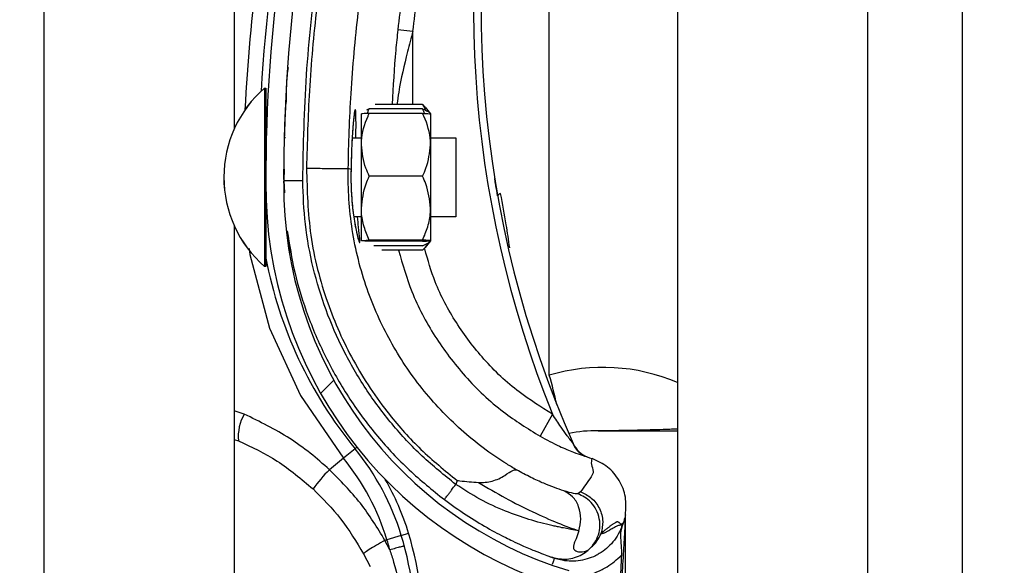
# Model space of a CAD drawing. Header units: inches. Extents: x 170 to 284, y 215 to 248.
# Tile 436 of 656: x 210.7657 to 210.8988, y 223.1995 to 223.2732. Entities that reach past the tile are written whole.
import ezdxf

# ---------------------------------------------------------------- set-up
doc = ezdxf.new("R2010")
doc.units = ezdxf.units.IN
doc.header["$LTSCALE"] = 0.25
doc.header["$MEASUREMENT"] = 0
doc.layers.add('ANNOTATIONS', color=1, linetype='Continuous')
doc.layers.add('RH FRONT OF HOOD', color=7, linetype='Continuous')
doc.styles.add('ARIAL', font='arial.ttf', dxfattribs={"height": 0.09375})
doc.dimstyles.new('STANDARD$0', dxfattribs={"dimtxt": 0.09375, "dimasz": 0.09375, "dimexe": 0.03125, "dimexo": 0.046875, "dimgap": 0.09, "dimtad": 0, "dimtih": 1, "dimtoh": 1, "dimdec": 4, "dimzin": 0, "dimdsep": 46, "dimtxsty": 'ARIAL', "dimcen": 0.09, "dimadec": 0, "dimazin": 0, "dimtfac": 1, "dimtdec": 4, "dimtofl": 0, "dimtmove": 0, "dimatfit": 1, "dimfxl": 1, "dimtolj": 1, "dimtzin": 0, "dimarcsym": 0})

# ---------------------------------------------------------------- blocks, each defined once
blk = doc.blocks.new('*D132')
at = {"layer": 'ANNOTATIONS', "color": 0, "lineweight": -2, "transparency": 16777216}
for p, q in [((210.8125819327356, 224.1544254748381), (212.2530253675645, 224.1544254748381)), ((212.2217753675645, 224.0606754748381), (212.2217753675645, 222.3404997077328)), ((212.2217753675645, 220.1854637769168), (212.2217753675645, 221.9056395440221)), ((211.491250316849, 220.0917137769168), (212.2530253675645, 220.0917137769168))]:
    blk.add_line(p, q, dxfattribs=at)
at = {"layer": 'ANNOTATIONS', "color": 0, "transparency": 16777216}
for points in [[(212.2061503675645, 224.0606754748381), (212.2374003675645, 224.0606754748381), (212.2217753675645, 224.1544254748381)], [(212.2061503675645, 220.1854637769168), (212.2374003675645, 220.1854637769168), (212.2217753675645, 220.0917137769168)]]:
    blk.add_solid(points, dxfattribs=at)
at = {"layer": 'defpoints', "color": 0, "transparency": 16777216}
for p in [(210.7657069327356, 224.1544254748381), (211.444375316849, 220.0917137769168), (212.2217753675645, 220.0917137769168)]:
    blk.add_point(p, dxfattribs=at)
at = {"layer": 'ANNOTATIONS', "color": 0, "transparency": 16777216, "insert": (212.2217753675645, 222.1230696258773), "char_height": 0.09375, "attachment_point": 5, "style": 'ARIAL'}
blk.add_mtext('\\A1;OPENING\\PHEIGHT', dxfattribs=at)

msp = doc.modelspace()

# ---------------------------------------------------------------- hatches: boundary and pattern name
at = {"layer": 'RH FRONT OF HOOD'}
h = msp.add_hatch(dxfattribs=at)
h.set_pattern_fill('ANSI31', color=256, scale=0.34241245, angle=2.8e-322, style=0)
h.set_pattern_definition([(45, (200.7563139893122, 218.4993357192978), (-0.03026527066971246, 0.03026527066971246), [])])
edge = h.paths.add_edge_path(flags=0)
edge.add_arc((210.829581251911, 223.1606916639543), 0.001712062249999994, 450.0000000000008, 472.2104203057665)
edge.add_line((210.8289340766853, 223.1622766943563), (210.8280215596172, 223.164511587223))
edge.add_arc((210.829581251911, 223.1606916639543), 0.004126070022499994, 450, 472.2104203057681, ccw=False)
edge.add_arc((210.829581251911, 223.1517889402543), 0.01302879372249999, 401.47616737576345, 450, ccw=False)
edge.add_arc((210.825335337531, 223.1486387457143), 0.01830194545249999, 359.9999999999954, 400.0613730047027, ccw=False)
edge.add_arc((210.831875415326, 223.1486387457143), 0.01176186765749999, 292.14085769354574, 360, ccw=False)
edge.add_arc((210.829581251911, 223.1518916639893), 0.01566536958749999, 235.2570680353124, 295.4307998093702, ccw=False)
edge.add_arc((210.834820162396, 223.1600068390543), 0.02532140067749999, 212.8542481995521, 235.980933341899, ccw=False)
edge.add_arc((210.826670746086, 223.1536379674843), 0.01504902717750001, 172.1557183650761, 209.3146496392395, ccw=False)
edge.add_arc((210.839100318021, 223.1523025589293), 0.02754708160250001, 453.3085031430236, 532.9325737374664, ccw=False)
edge.add_arc((210.835847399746, 223.1883928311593), 0.008748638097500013, 280.9586189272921, 427.9414322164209)
edge.add_arc((210.8557071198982, 223.2507461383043), 0.05672062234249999, 179.5706357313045, 253.0098997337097, ccw=False)
edge.add_arc((211.014038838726, 223.2519445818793), 0.2150521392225, 163.4260275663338, 180.2060536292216, ccw=False)
edge.add_arc((210.835265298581, 223.3040939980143), 0.02884824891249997, 465.1588434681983, 521.4137567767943, ccw=False)
edge.add_arc((210.817939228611, 223.3586403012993), 0.0284373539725, 290.1205938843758, 343.7190675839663)
edge.add_arc((210.830779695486, 223.3544628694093), 0.01494630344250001, 345.2914408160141, 400.547192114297)
edge.add_arc((210.827355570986, 223.3526480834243), 0.0187470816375, 397.9578745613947, 431.4396159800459)
edge.add_arc((210.829581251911, 223.3574760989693), 0.0134739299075, 433.8775574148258, 472.2736457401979)
edge.add_arc((210.827013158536, 223.3644955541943), 0.006011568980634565, 474.9825325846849, 495.7175736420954)
edge.add_arc((210.836806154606, 223.3572364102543), 0.01816498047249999, 500.8992600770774, 539.9999999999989)
edge.add_arc((210.829581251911, 223.3572364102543), 0.01094007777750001, 539.9999999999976, 629.9999999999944)
edge.add_arc((210.829581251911, 223.3481624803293), 0.001866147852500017, 269.9999999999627, 285.6422464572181)
edge.add_line((210.8300844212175, 223.3463654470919), (210.8307353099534, 223.3440408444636))
edge.add_arc((210.829581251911, 223.3481624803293), 0.004280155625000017, 269.9999999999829, 285.64224645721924, ccw=False)
edge.add_arc((210.829581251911, 223.3572364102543), 0.01335408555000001, 179.9999999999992, 269.999999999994, ccw=False)
edge.add_arc((210.836806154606, 223.3572364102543), 0.020578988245, 500.6113583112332, 540, ccw=False)
edge.add_arc((210.827013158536, 223.3644955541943), 0.008425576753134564, 474.5776671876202, 496.4997109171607, ccw=False)
edge.add_arc((210.829581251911, 223.3574760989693), 0.01588793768, 433.6903022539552, 472.4705806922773, ccw=False)
edge.add_arc((210.827355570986, 223.3526480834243), 0.02116108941, 398.1045307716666, 431.57717173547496, ccw=False)
edge.add_arc((210.830779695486, 223.3544628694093), 0.01736031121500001, 345.1802481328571, 400.36585332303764, ccw=False)
edge.add_arc((210.817939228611, 223.3586403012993), 0.030851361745, 289.91815728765, 343.77953759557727, ccw=False)
edge.add_arc((210.835265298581, 223.3040939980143), 0.02643424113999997, 464.9417095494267, 521.3236131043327)
edge.add_arc((211.014038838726, 223.2519445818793), 0.21263813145, 523.4376684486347, 540.2096895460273)
edge.add_arc((210.8557071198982, 223.2507461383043), 0.05430661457, 539.5566266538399, 613.1145348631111)
edge.add_arc((210.835847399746, 223.1883928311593), 0.01116264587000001, 280.0610388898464, 428.5290871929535, ccw=False)
edge.add_arc((210.839100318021, 223.1523025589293), 0.02513307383, 452.9714001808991, 532.9706577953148)
edge.add_arc((210.826670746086, 223.1536379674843), 0.01263501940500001, 532.0830472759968, 568.9826967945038)
edge.add_arc((210.834820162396, 223.1600068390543), 0.022907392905, 213.0443063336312, 236.0197152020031)
edge.add_arc((210.829581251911, 223.1518916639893), 0.01325136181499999, 235.1922404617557, 295.7352497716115)
edge.add_arc((210.831875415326, 223.1486387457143), 0.009347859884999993, 291.7225241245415, 360)
edge.add_arc((210.825335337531, 223.1486387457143), 0.01588793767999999, 359.9999999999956, 399.9521788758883)
edge.add_arc((210.829581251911, 223.1517889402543), 0.01061478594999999, 401.6345013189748, 450.0000000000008)

# ---------------------------------------------------------------- linework, layer by layer
for p, q in [((210.8931489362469, 220.1392235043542), (210.8931489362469, 224.3919861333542)), ((210.8546275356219, 224.3444764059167), (210.8546275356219, 220.1798849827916)), ((210.8803084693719, 224.3444764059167), (210.8803084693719, 220.1392235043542)), ((210.8931489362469, 220.1392235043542), (210.8931489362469, 224.3444764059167)), ((210.7690244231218, 220.1392235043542), (210.7690244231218, 224.2497177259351)), ((210.7947053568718, 223.4508225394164), (210.7947053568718, 223.258448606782)), ((210.8373029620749, 223.2251743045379), (210.8373029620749, 223.2905949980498)), ((210.8188647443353, 223.2716113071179), (210.8168232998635, 223.2718315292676)), ((210.8188619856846, 223.2617595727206), (210.8188647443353, 223.2716113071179)), ((210.7988198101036, 223.2639671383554), (210.7988146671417, 223.2414771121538)), ((210.7988182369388, 223.2639671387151), (210.7988198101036, 223.2639671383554)), ((210.7988198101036, 223.2639671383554), (210.7989910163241, 223.2639670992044)), ((210.7989910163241, 223.2639670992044), (210.7989884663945, 223.2528163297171)), ((210.8016761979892, 223.2620304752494), (210.8016763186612, 223.2620327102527)), ((210.8129693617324, 223.2611542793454), (210.8125824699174, 223.2609680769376)), ((210.8201771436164, 223.2611526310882), (210.8129693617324, 223.2611542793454)), ((210.8201772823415, 223.2617592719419), (210.813742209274, 223.261760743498)), ((210.8201772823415, 223.2617592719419), (210.8204821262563, 223.2613701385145)), ((210.8205047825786, 223.2613884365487), (210.8212470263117, 223.2604694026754)), ((210.8118982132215, 223.2563021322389), (210.8118991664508, 223.2604705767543)), ((210.8201770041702, 223.2605428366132), (210.8129692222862, 223.2605444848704)), ((210.8212470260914, 223.2604684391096), (210.8212460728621, 223.2562999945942)), ((210.8014672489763, 223.2572638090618), (210.8016383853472, 223.2572637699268)), ((210.8106557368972, 223.2572617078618), (210.8118984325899, 223.2572614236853)), ((210.8212462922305, 223.2572592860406), (210.8246704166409, 223.2572585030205)), ((210.8246704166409, 223.2572585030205), (210.824668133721, 223.2472753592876)), ((210.8118962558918, 223.2477427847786), (210.8118982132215, 223.2563021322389)), ((210.8212460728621, 223.2562999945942), (210.8212441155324, 223.2477406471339)), ((210.810497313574, 223.2529763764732), (210.81012714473, 223.2530808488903)), ((210.8014633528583, 223.2529854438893), (210.8014012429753, 223.2514672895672)), ((210.8014079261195, 223.2516306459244), (210.8014119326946, 223.2529878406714)), ((210.810497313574, 223.2529763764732), (210.81049738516, 223.2529762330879)), ((210.8201750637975, 223.2520576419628), (210.8129672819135, 223.2520592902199)), ((210.7989879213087, 223.2504326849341), (210.7989858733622, 223.2414770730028)), ((210.8014012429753, 223.2514672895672), (210.8015026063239, 223.2498239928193)), ((210.801406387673, 223.251109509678), (210.8014071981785, 223.2513840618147)), ((210.8118959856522, 223.2465610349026), (210.8108750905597, 223.2465612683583)), ((210.8118952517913, 223.2433518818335), (210.8118962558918, 223.2477427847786)), ((210.8212441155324, 223.2477406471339), (210.8212431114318, 223.2433497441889)), ((210.8246679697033, 223.2465581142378), (210.8212438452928, 223.2465588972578)), ((210.824668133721, 223.2472753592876), (210.8246679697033, 223.2465581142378)), ((210.7947053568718, 223.2453750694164), (210.7947053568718, 223.053001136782)), ((210.8201730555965, 223.2432758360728), (210.8129652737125, 223.2432774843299)), ((210.8201730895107, 223.2434241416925), (210.8129653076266, 223.2434257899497)), ((210.8201729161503, 223.2426660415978), (210.8135648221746, 223.2426675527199)), ((210.8212431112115, 223.2433487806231), (210.8205004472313, 223.2424300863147)), ((210.7988146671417, 223.2414771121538), (210.7988142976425, 223.2398613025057)), ((210.7989858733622, 223.2414770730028), (210.798985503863, 223.2398612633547)), ((210.8201727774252, 223.2420594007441), (210.8146552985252, 223.2420606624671)), ((210.7988142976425, 223.2398613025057), (210.7988127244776, 223.2398613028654)), ((210.798985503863, 223.2398612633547), (210.7988142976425, 223.2398613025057)), ((210.7960692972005, 223.2199321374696), (210.7947053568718, 223.2203671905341)), ((210.8377356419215, 223.2199116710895), (210.8360525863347, 223.2169320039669)), ((210.7947053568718, 223.2165033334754), (210.7952739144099, 223.2163295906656)), ((210.8110359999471, 223.2152524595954), (210.8094626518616, 223.2139641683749)), ((210.8110359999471, 223.2152524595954), (210.8112949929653, 223.2154645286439)), ((210.8094626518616, 223.2139641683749), (210.8075664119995, 223.2124114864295)), ((210.8423267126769, 223.2141881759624), (210.8427453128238, 223.21404118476)), ((210.8427453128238, 223.21404118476), (210.8430773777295, 223.2139174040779)), ((210.8248431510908, 223.2109581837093), (210.8246607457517, 223.2104293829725)), ((210.8415319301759, 223.2094209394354), (210.8411463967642, 223.2091588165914)), ((210.8472616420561, 223.2051881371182), (210.8471653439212, 223.2049089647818)), ((210.8475911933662, 223.2062998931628), (210.8475911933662, 223.2063218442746)), ((210.8475911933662, 223.1533459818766), (210.8475911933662, 223.2057681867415)), ((210.8172971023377, 223.2035411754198), (210.8182797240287, 223.2038406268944)), ((210.8153519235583, 223.2029483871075), (210.8150862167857, 223.2028674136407)), ((210.8157402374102, 223.2015917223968), (210.8150862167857, 223.2028674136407)), ((210.8172971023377, 223.2035411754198), (210.8153519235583, 223.2029483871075)), ((210.8121959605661, 223.2010424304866), (210.8130672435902, 223.1993375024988)), ((210.8375218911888, 223.2006332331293), (210.8376887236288, 223.2005739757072)), ((210.8377671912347, 223.200546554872), (210.8380179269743, 223.2004590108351))]:
    msp.add_line(p, q, dxfattribs=at)
at = {"layer": 'RH FRONT OF HOOD', "flags": 128}
msp.add_lwpolyline([(210.7967477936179, 223.2422901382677), (210.7968207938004, 223.2414951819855), (210.799479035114, 223.2315402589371), (210.8036516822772, 223.2224560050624), (210.8094626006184, 223.2139642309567), (210.8094626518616, 223.2139641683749), (210.8094626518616, 223.2139641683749)], dxfattribs=at)
at = {"layer": 'RH FRONT OF HOOD'}
for centre, radius, start, end in [((211.0140036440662, 223.2505611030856), 0.2160622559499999, 161.092978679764, 176.5593061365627), ((211.014038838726, 223.2519445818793), 0.215052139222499, 163.4260275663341, 180.2060536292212), ((211.014038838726, 223.2519445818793), 0.2126381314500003, 163.4376684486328, 180.2096895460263), ((210.9735989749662, 223.2748552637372), 0.1465525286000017, 165.3406183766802, 202.0185750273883), ((210.9735989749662, 223.2748552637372), 0.1455252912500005, 165.3544246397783, 203.870550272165), ((211.0140036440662, 223.2505611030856), 0.2180957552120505, 167.1792232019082, 177.2529346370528), ((210.8092349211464, 223.2519118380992), 0.01593228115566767, 130.8294767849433, 229.1443187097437), ((210.8092364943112, 223.2519118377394), 0.01593228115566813, 130.8294767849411, 229.144318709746), ((210.7995374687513, 223.2578121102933), 0.000547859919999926, 179.9868977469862, 209.2820731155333), ((210.8557071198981, 223.2507461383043), 0.05672062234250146, 179.5706357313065, 253.0098997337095), ((210.8557071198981, 223.2507461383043), 0.05430661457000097, 179.556626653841, 253.114534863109), ((210.8307982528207, 223.2491767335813), 0.0005320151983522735, 98.82251519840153, 154.8284159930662), ((210.7995347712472, 223.2460160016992), 0.0005478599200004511, 134.565104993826, 179.98689774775), ((210.8558090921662, 223.2519136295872), 0.05786770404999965, 190.8936622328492, 219.3113539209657), ((210.8445995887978, 223.2005517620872), 0.02568093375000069, 67.01549504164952, 106.5066258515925), ((210.7810809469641, 223.2086523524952), 0.05859940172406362, 12.39253663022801, 16.3764692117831), ((210.8013658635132, 223.2168736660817), 0.006116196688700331, 149.9959646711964, 185.1035778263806), ((210.8434822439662, 223.2005517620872), 0.0171206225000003, 88.6104970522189, 101.9466001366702), ((210.8439098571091, 223.2181808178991), 0.0005136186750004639, 268.6104970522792, 270.0142555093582), ((210.8436528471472, 223.2173509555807), 0.003424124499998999, 203.8705502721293, 250.6224115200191), ((210.7845430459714, 223.1935594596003), 0.03424124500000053, 16.94846748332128, 39.31135392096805), ((210.7845430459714, 223.1935594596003), 0.03220774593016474, 16.9484674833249, 39.31135392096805), ((210.8239796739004, 223.1962116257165), 0.02306145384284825, 135.3749046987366, 143.8386130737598), ((210.7845430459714, 223.1935594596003), 0.03526848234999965, 16.94846748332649, 29.83866096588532), ((210.7760269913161, 223.1909642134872), 0.04417120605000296, 355.7713036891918, 16.94846748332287), ((210.7760269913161, 223.1909642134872), 0.04111046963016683, 14.98049646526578, 16.94846748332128), ((210.7760269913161, 223.1909642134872), 0.04314396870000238, 355.771303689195, 16.94846748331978)]:
    msp.add_arc(centre, radius, start, end, dxfattribs=at)
for points, knots in [([(210.8039693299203, 223.2514730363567), (210.8040681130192, 223.2562284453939), (210.804266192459, 223.2657639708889), (210.805875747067, 223.2800728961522), (210.8083325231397, 223.2943824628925), (210.8108298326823, 223.3037863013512), (210.8120815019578, 223.3084995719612)], [0, 0, 0, 0, 0.2468628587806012, 0.4950083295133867, 0.74689458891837, 1, 1, 1, 1]), ([(210.812494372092, 223.30801125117), (210.8115202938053, 223.3043810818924), (210.8095693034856, 223.2971101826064), (210.8073910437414, 223.2860294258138), (210.8057799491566, 223.2748468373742), (210.8047691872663, 223.2638781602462), (210.8045745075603, 223.2566303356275), (210.8044810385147, 223.2531505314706)], [0, 0, 0, 0, 0.2027568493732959, 0.4061035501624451, 0.6088604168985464, 0.8122072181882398, 1, 1, 1, 1]), ([(210.8244129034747, 223.3087665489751), (210.8239848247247, 223.307337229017), (210.8223999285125, 223.3020453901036), (210.820104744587, 223.2927473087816), (210.8180381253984, 223.2818379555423), (210.8171868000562, 223.27482565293), (210.8168232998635, 223.2718315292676)], [0, 0, 0, 0, 0.1185397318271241, 0.4388752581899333, 0.7604101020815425, 1, 1, 1, 1]), ([(210.8188647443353, 223.2716113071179), (210.8192244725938, 223.2745744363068), (210.820065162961, 223.281499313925), (210.8221090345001, 223.2922959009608), (210.8243793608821, 223.301498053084), (210.8259521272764, 223.3067494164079), (210.8263757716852, 223.3081639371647)], [0, 0, 0, 0, 0.2395900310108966, 0.5599255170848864, 0.8814604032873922, 0.9999999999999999, 0.9999999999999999, 0.9999999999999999, 0.9999999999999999]), ([(210.8101271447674, 223.2530808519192), (210.8101271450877, 223.2530808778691), (210.8101689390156, 223.2564672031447), (210.8104320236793, 223.2635139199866), (210.8113839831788, 223.2741871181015), (210.8129585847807, 223.2850631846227), (210.8150770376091, 223.2958505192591), (210.8169753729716, 223.3029255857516), (210.8179245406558, 223.3064631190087)], [0, 0, 0, 0, 1.439079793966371e-06, 0.1877923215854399, 0.3908439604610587, 0.5938956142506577, 0.7969478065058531, 1, 1, 1, 1]), ([(210.8168232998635, 223.2718315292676), (210.8167261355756, 223.2709137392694), (210.8163711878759, 223.2675609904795), (210.8161854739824, 223.264200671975), (210.8160505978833, 223.2617602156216)], [0, 0, 0, 0, 0.2737425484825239, 0.9999999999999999, 0.9999999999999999, 0.9999999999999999, 0.9999999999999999]), ([(210.8188647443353, 223.2716113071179), (210.8186176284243, 223.2707023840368), (210.8178799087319, 223.2679889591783), (210.8171216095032, 223.2646949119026), (210.8167821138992, 223.262314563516), (210.8167030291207, 223.2617600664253)], [0, 0, 0, 0, 0.2786878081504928, 0.8319718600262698, 1, 1, 1, 1]), ([(210.8017750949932, 223.2620354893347), (210.8017807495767, 223.2632551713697), (210.8017880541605, 223.2648307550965), (210.8019823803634, 223.2663922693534), (210.8020262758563, 223.2667449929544)], [0, 0, 0, 0, 0.7741143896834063, 1, 1, 1, 1]), ([(210.8016761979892, 223.2620304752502), (210.8016708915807, 223.2619333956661), (210.8016655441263, 223.2618355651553), (210.8016276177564, 223.26108428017), (210.8015710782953, 223.2599834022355), (210.8015101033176, 223.2581697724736), (210.8014796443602, 223.2572638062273)], [0, 0, 0, 0, 0.330770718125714, 0.3333292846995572, 0.6669765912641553, 1, 1, 1, 1]), ([(210.8111611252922, 223.2572615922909), (210.811164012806, 223.257581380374), (210.8111748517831, 223.2587817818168), (210.8111698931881, 223.2601731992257), (210.8111232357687, 223.2610326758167), (210.8110346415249, 223.2611201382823), (210.810908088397, 223.2604694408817), (210.8107396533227, 223.2587471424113), (210.8105766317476, 223.2561910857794), (210.8105243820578, 223.2540734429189), (210.810497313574, 223.2529763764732)], [0, 0, 0, 0, 0.05114929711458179, 0.1920011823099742, 0.3334894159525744, 0.422421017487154, 0.5646212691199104, 0.7065362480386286, 0.8479681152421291, 1, 1, 1, 1]), ([(210.8127143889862, 223.2605330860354), (210.8127370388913, 223.2606245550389), (210.8127901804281, 223.2608391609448), (210.8129040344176, 223.2610393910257), (210.8129693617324, 223.2611542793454)], [0, 0, 0, 0, 0.4262184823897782, 1, 1, 1, 1]), ([(210.8204318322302, 223.2605313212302), (210.8204092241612, 223.2606228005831), (210.8203561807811, 223.2608374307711), (210.8202424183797, 223.2610377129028), (210.8201771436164, 223.2611526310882)], [0, 0, 0, 0, 0.4262184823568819, 1, 1, 1, 1]), ([(210.8201771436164, 223.2611526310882), (210.8204291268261, 223.2610425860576), (210.8209390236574, 223.260819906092), (210.8212234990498, 223.2605487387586), (210.8212426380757, 223.2603935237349), (210.8212470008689, 223.2603581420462)], [0, 0, 0, 0, 0.4299704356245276, 0.8700602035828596, 1, 1, 1, 1]), ([(210.8205639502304, 223.2609662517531), (210.820509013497, 223.2611474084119), (210.8204264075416, 223.2614198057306), (210.8202397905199, 223.2616740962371), (210.8201772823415, 223.2617592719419)], [0, 0, 0, 0, 0.6650456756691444, 1, 1, 1, 1]), ([(210.8109594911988, 223.2606033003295), (210.810959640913, 223.2606038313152), (210.8109665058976, 223.2606281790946), (210.8109349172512, 223.2604912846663), (210.8108903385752, 223.2601760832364), (210.8108430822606, 223.2597129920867), (210.8108186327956, 223.2594733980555)], [0, 0, 0, 0, 0.005301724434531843, 0.2431048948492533, 0.6083977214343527, 1, 1, 1, 1]), ([(210.8118982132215, 223.2563021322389), (210.8119016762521, 223.2564700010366), (210.8119287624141, 223.2577829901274), (210.8123603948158, 223.2592226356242), (210.8129099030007, 223.2604156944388), (210.8129692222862, 223.2605444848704)], [0, 0, 0, 0, 0.1156468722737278, 0.904534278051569, 1, 1, 1, 1]), ([(210.8129692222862, 223.2605444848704), (210.8127172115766, 223.2605342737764), (210.8122072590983, 223.2605136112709), (210.811922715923, 223.2604883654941), (210.8119035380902, 223.260473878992), (210.8118991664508, 223.2604705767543)], [0, 0, 0, 0, 0.4299704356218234, 0.8700602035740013, 0.9999999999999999, 0.9999999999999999, 0.9999999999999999, 0.9999999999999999]), ([(210.8212460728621, 223.2562999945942), (210.8212426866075, 223.2564678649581), (210.8212162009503, 223.2577808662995), (210.8207852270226, 223.259220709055), (210.8202362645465, 223.2604140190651), (210.8201770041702, 223.2605428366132)], [0, 0, 0, 0, 0.1156468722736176, 0.9045342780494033, 0.9999999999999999, 0.9999999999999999, 0.9999999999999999, 0.9999999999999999]), ([(210.8201770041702, 223.2605428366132), (210.8204290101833, 223.260532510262), (210.8209389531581, 223.2605116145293), (210.8212234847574, 223.260486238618), (210.8212426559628, 223.2604717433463), (210.8212470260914, 223.2604684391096)], [0, 0, 0, 0, 0.4299704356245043, 0.8700602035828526, 0.9999999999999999, 0.9999999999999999, 0.9999999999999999, 0.9999999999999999]), ([(210.8108186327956, 223.2594733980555), (210.8108139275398, 223.2594297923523), (210.8107785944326, 223.2591023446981), (210.8107061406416, 223.2581620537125), (210.8106141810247, 223.2566668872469), (210.8105411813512, 223.2548905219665), (210.8105061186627, 223.2536206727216), (210.8104981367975, 223.2529709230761), (210.8104981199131, 223.2529695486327)], [0, 0, 0, 0, 0.03583539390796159, 0.2690981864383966, 0.5116419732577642, 0.7561140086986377, 0.9994840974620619, 1, 1, 1, 1]), ([(210.8129672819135, 223.2520592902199), (210.8128044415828, 223.2524176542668), (210.8121883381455, 223.2537735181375), (210.8120211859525, 223.2552303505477), (210.8118982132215, 223.2563021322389)], [0, 0, 0, 0, 0.2643068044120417, 1, 1, 1, 1]), ([(210.8201750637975, 223.2520576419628), (210.8203380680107, 223.2524159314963), (210.8209547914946, 223.2537715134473), (210.8211226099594, 223.2552282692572), (210.8212460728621, 223.2562999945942)], [0, 0, 0, 0, 0.2643068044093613, 1, 1, 1, 1]), ([(210.8044806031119, 223.2531505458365), (210.8052047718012, 223.2531391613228), (210.8066531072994, 223.253116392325), (210.8084942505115, 223.2530884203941), (210.8098091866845, 223.2530724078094), (210.8100211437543, 223.2530780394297), (210.8101271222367, 223.2530808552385)], [0, 0, 0, 0, 0.2500007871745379, 0.5000009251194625, 0.7500005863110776, 1, 1, 1, 1]), ([(210.8044806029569, 223.2531505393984), (210.8045633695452, 223.2501132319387), (210.8047316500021, 223.2439377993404), (210.8070210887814, 223.2351508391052), (210.8106354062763, 223.2269842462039), (210.8150501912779, 223.2204041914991), (210.8198592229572, 223.2150194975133), (210.8231732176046, 223.2123189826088), (210.8248431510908, 223.2109581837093)], [0, 0, 0, 0, 0.1870908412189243, 0.3803918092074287, 0.5558755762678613, 0.7364481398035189, 0.8671952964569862, 1, 1, 1, 1]), ([(210.8328703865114, 223.2123902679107), (210.8324286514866, 223.2126529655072), (210.8297811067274, 223.2142274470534), (210.8252560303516, 223.2176588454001), (210.819924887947, 223.2232601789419), (210.815636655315, 223.2297000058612), (210.8123873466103, 223.2369260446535), (210.8104277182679, 223.2448008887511), (210.8100569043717, 223.2503288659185), (210.810127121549, 223.2530808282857), (210.8101271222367, 223.2530808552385)], [0, 0, 0, 0, 0.03155846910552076, 0.1891461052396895, 0.34673388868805, 0.5043277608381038, 0.6619226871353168, 0.8309600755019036, 0.9999983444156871, 1, 1, 1, 1]), ([(210.8104987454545, 223.2529673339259), (210.8104974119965, 223.2529249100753), (210.8104765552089, 223.2522613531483), (210.8104818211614, 223.2509297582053), (210.8105757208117, 223.2491062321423), (210.8106949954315, 223.2478018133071), (210.8107824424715, 223.2472069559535), (210.810799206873, 223.2470929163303)], [0, 0, 0, 0, 0.02096907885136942, 0.3279800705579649, 0.6261032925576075, 0.928320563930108, 1, 1, 1, 1]), ([(210.81049738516, 223.2529762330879), (210.810489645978, 223.2525212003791), (210.8104651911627, 223.2510833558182), (210.810587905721, 223.2486731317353), (210.8109039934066, 223.2461316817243), (210.8112870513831, 223.2442044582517), (210.8115692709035, 223.2432205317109), (210.8117143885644, 223.2429846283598), (210.8117025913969, 223.2435427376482), (210.8115447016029, 223.2447943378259), (210.8114253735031, 223.2460811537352), (210.8113808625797, 223.2465611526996)], [0, 0, 0, 0, 0.05799721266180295, 0.1832636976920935, 0.306412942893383, 0.4347166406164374, 0.5675677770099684, 0.6609498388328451, 0.792266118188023, 0.9225125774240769, 1, 1, 1, 1]), ([(210.8118962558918, 223.2477427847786), (210.8120242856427, 223.2488539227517), (210.8121950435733, 223.2503358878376), (210.8128127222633, 223.2517143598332), (210.8129672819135, 223.2520592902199)], [0, 0, 0, 0, 0.7497733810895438, 0.9999999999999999, 0.9999999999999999, 0.9999999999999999, 0.9999999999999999]), ([(210.8212441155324, 223.2477406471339), (210.8211165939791, 223.2488518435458), (210.8209465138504, 223.2503338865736), (210.8203294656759, 223.2517126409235), (210.8201750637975, 223.2520576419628)], [0, 0, 0, 0, 0.7497733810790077, 1, 1, 1, 1]), ([(210.8303167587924, 223.2494030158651), (210.8302309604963, 223.2498952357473), (210.8300691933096, 223.250823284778), (210.8299311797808, 223.2516781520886), (210.8299225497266, 223.2517318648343), (210.82991924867, 223.2517524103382)], [0, 0, 0, 0, 0.4108597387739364, 0.7746496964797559, 1, 1, 1, 1]), ([(210.8014012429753, 223.2514672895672), (210.8014355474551, 223.2514673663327), (210.8014883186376, 223.2514674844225), (210.8018085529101, 223.2514682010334), (210.8021399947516, 223.2514689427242), (210.8025514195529, 223.2514698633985), (210.8031493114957, 223.2514712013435), (210.8036462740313, 223.2514723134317), (210.8039693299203, 223.2514730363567)], [0, 0, 0, 0, 0.2394568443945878, 0.3683606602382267, 0.5000000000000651, 0.631639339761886, 0.7605431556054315, 1, 1, 1, 1]), ([(210.8246607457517, 223.2104293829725), (210.8231161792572, 223.2116709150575), (210.8200245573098, 223.2141559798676), (210.8159666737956, 223.2185286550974), (210.8123928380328, 223.2233046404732), (210.8094044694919, 223.2284787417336), (210.807013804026, 223.2339540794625), (210.8052909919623, 223.239670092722), (210.804185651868, 223.2455327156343), (210.8040412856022, 223.2494970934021), (210.8039693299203, 223.2514730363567)], [0, 0, 0, 0, 0.1247413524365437, 0.2496837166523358, 0.3746881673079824, 0.4999855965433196, 0.6253465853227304, 0.7503062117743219, 0.8755465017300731, 1, 1, 1, 1]), ([(210.831952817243, 223.2423868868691), (210.8318055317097, 223.2434261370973), (210.831455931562, 223.24589292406), (210.8309876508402, 223.248306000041), (210.830716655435, 223.2497024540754)], [0, 0, 0, 0, 0.4212971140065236, 1, 1, 1, 1]), ([(210.810799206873, 223.2470929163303), (210.8108517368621, 223.2467050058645), (210.8109745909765, 223.2457977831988), (210.8111948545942, 223.2446956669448), (210.8113764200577, 223.2439234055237), (210.8114918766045, 223.2435541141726), (210.8114946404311, 223.2435470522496), (210.8114954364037, 223.2435450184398)], [0, 0, 0, 0, 0.1981000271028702, 0.4633049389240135, 0.7305309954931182, 0.922393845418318, 1, 1, 1, 1]), ([(210.8129653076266, 223.2434257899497), (210.8127134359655, 223.244023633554), (210.8122037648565, 223.2452333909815), (210.8119195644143, 223.2467069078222), (210.8119005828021, 223.2475504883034), (210.8118962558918, 223.2477427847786)], [0, 0, 0, 0, 0.4299704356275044, 0.870060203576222, 0.9999999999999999, 0.9999999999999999, 0.9999999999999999, 0.9999999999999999]), ([(210.8201730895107, 223.2434241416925), (210.8204252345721, 223.2440218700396), (210.8209354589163, 223.24523139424), (210.8212203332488, 223.246704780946), (210.8212397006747, 223.2475483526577), (210.8212441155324, 223.2477406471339)], [0, 0, 0, 0, 0.4299704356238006, 0.8700602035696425, 1, 1, 1, 1]), ([(210.8018878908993, 223.2446764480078), (210.8021808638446, 223.2428067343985), (210.8027972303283, 223.2388731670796), (210.8046143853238, 223.2330632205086), (210.8071077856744, 223.2273076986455), (210.8102539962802, 223.2218767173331), (210.8140039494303, 223.2168623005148), (210.8182642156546, 223.2122806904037), (210.8215023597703, 223.2096759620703), (210.8231185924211, 223.2083758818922)], [0, 0, 0, 0, 0.1313887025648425, 0.2764200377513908, 0.4215581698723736, 0.5666389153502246, 0.7114924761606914, 0.8559992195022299, 1, 1, 1, 1]), ([(210.8023320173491, 223.24171839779), (210.8023342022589, 223.2417076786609), (210.8023428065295, 223.2416654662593), (210.8021918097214, 223.2424077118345), (210.8020020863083, 223.2437014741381), (210.8019178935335, 223.2442756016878)], [0, 0, 0, 0, 0.1591842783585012, 0.6268746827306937, 1, 1, 1, 1]), ([(210.8023318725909, 223.2417183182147), (210.8023340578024, 223.2417076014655), (210.8023426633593, 223.2416653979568), (210.8021917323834, 223.2424070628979), (210.8020021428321, 223.2436998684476), (210.801918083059, 223.244273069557)], [0, 0, 0, 0, 0.1592756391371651, 0.6272415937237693, 1, 1, 1, 1]), ([(210.8023317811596, 223.2417182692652), (210.8023339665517, 223.2417075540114), (210.8023425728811, 223.2416653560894), (210.8021916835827, 223.2424066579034), (210.8020021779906, 223.2436988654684), (210.8019182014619, 223.2442714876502)], [0, 0, 0, 0, 0.1593327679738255, 0.6274710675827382, 1, 1, 1, 1]), ([(210.8023316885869, 223.2417182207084), (210.802333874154, 223.2417075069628), (210.802342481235, 223.2416653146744), (210.8021916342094, 223.2424062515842), (210.8020022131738, 223.2436978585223), (210.8019183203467, 223.2442698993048)], [0, 0, 0, 0, 0.1593901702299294, 0.627701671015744, 1, 1, 1, 1]), ([(210.8118952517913, 223.2433518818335), (210.8120230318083, 223.2433709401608), (210.8121934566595, 223.2433963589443), (210.8128108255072, 223.2434198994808), (210.8129653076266, 223.2434257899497)], [0, 0, 0, 0, 0.7497733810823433, 1, 1, 1, 1]), ([(210.8129652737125, 223.2432774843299), (210.8127132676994, 223.2432878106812), (210.8122033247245, 223.2433087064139), (210.8119187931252, 223.2433340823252), (210.8118996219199, 223.2433485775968), (210.8118952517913, 223.2433518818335)], [0, 0, 0, 0, 0.4299704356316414, 0.870060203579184, 0.9999999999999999, 0.9999999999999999, 0.9999999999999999, 0.9999999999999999]), ([(210.8201727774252, 223.2420594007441), (210.8204554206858, 223.2423481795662), (210.8207662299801, 223.2426657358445), (210.8208886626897, 223.2430030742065), (210.820899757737, 223.2430336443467)], [0, 0, 0, 0, 0.9093784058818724, 1, 1, 1, 1]), ([(210.8201729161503, 223.2426660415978), (210.8204249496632, 223.2427759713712), (210.820934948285, 223.2429984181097), (210.8212195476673, 223.2432694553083), (210.8212387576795, 223.2434246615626), (210.8212431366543, 223.2434600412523)], [0, 0, 0, 0, 0.4299704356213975, 0.8700602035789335, 1, 1, 1, 1]), ([(210.8201730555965, 223.2432758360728), (210.820425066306, 223.2432860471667), (210.8209350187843, 223.2433067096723), (210.8212195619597, 223.243331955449), (210.8212387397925, 223.2433464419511), (210.8212431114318, 223.2433497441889)], [0, 0, 0, 0, 0.4299704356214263, 0.8700602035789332, 1, 1, 1, 1]), ([(210.8212431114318, 223.2433497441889), (210.8211153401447, 223.2433688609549), (210.8209449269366, 223.2433943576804), (210.8203275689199, 223.2434181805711), (210.8201730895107, 223.2434241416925)], [0, 0, 0, 0, 0.7497733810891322, 0.9999999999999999, 0.9999999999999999, 0.9999999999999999, 0.9999999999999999]), ([(210.816933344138, 223.2420601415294), (210.8174682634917, 223.2401728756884), (210.8186198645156, 223.2361098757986), (210.8217039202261, 223.2303627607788), (210.825851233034, 223.2248537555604), (210.8306829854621, 223.2202805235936), (210.8343733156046, 223.2179792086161), (210.8360525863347, 223.2169320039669)], [0, 0, 0, 0, 0.1810254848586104, 0.3897206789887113, 0.598415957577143, 0.8172607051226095, 1, 1, 1, 1]), ([(210.8377356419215, 223.2199116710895), (210.8361994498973, 223.220869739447), (210.8328236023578, 223.2229751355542), (210.8284019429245, 223.2271582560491), (210.8246133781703, 223.2321999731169), (210.8218857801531, 223.2372417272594), (210.8208885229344, 223.2407288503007), (210.8204599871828, 223.2422273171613)], [0, 0, 0, 0, 0.1871957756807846, 0.4113707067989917, 0.6251451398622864, 0.8389194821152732, 1, 1, 1, 1]), ([(210.8075664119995, 223.2124114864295), (210.8075663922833, 223.2124115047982), (210.805905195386, 223.2139591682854), (210.8022795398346, 223.2168797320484), (210.7981620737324, 223.2189035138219), (210.7960692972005, 223.2199321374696)], [0, 0, 0, 0, 5.836249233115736e-06, 0.4917349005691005, 1, 1, 1, 1]), ([(210.8404327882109, 223.21608100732), (210.8404290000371, 223.2160855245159), (210.8403613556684, 223.2161661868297), (210.8401195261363, 223.2164712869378), (210.839599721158, 223.2171608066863), (210.8387578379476, 223.2183381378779), (210.8381168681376, 223.2193248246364), (210.8377356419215, 223.2199116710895)], [0, 0, 0, 0, 0.005253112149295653, 0.09380336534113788, 0.2660256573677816, 0.5634579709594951, 1, 1, 1, 1]), ([(210.8546275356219, 223.2178982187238), (210.8542769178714, 223.2178863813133), (210.8527169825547, 223.217833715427), (210.8504599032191, 223.2177666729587), (210.8480722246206, 223.2177120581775), (210.8465175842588, 223.2176873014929), (210.8455199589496, 223.2176763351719), (210.8448863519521, 223.2176714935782), (210.8444864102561, 223.217669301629), (210.8442345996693, 223.2176682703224), (210.8440611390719, 223.2176677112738), (210.843952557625, 223.2176674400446), (210.8439032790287, 223.2176673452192), (210.8438991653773, 223.2176673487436), (210.8438974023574, 223.217667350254)], [0, 0, 0, 0, 0.09048385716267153, 0.4025722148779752, 0.6140598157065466, 0.7523489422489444, 0.8411803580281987, 0.8978729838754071, 0.9340902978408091, 0.9574251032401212, 0.9727591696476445, 0.9884414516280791, 0.9950462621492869, 1, 1, 1, 1]), ([(210.8439099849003, 223.2176671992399), (210.8439115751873, 223.2176671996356), (210.8439153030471, 223.2176672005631), (210.8439657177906, 223.2176672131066), (210.8440762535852, 223.2176672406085), (210.8442524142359, 223.2176672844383), (210.8445092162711, 223.217667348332), (210.8449171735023, 223.2176674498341), (210.8455634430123, 223.2176676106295), (210.8465799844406, 223.2176678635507), (210.8481602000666, 223.2176682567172), (210.8505728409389, 223.2176688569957), (210.8528040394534, 223.2176694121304), (210.8543176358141, 223.2176697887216), (210.8546275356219, 223.2176698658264)], [0, 0, 0, 0, 0.004737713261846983, 0.01110587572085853, 0.02657793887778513, 0.04194739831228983, 0.06549174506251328, 0.1021665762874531, 0.159676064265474, 0.2498373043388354, 0.3901314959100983, 0.6042895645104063, 0.9189806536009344, 1, 1, 1, 1]), ([(210.7952739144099, 223.2163295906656), (210.7970571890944, 223.2154873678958), (210.8006859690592, 223.2137735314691), (210.8037848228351, 223.2111523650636), (210.8053608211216, 223.2098193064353)], [0, 0, 0, 0, 0.491425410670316, 1, 1, 1, 1]), ([(210.8360525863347, 223.2169320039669), (210.8369286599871, 223.2164638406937), (210.8384693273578, 223.2156405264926), (210.840452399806, 223.2148161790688), (210.8417002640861, 223.2143705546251), (210.842172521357, 223.2142296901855), (210.842306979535, 223.2141952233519), (210.8423069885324, 223.2141952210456)], [0, 0, 0, 0, 0.3699466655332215, 0.6505899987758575, 0.8492685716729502, 0.9999899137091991, 1, 1, 1, 1]), ([(210.8404327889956, 223.2160810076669), (210.8405875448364, 223.2157650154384), (210.8408570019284, 223.2152148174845), (210.8415214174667, 223.2145684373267), (210.8420286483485, 223.2143276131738), (210.8423070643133, 223.214195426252)], [0, 0, 0, 0, 0.3783552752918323, 0.6587829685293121, 1, 1, 1, 1]), ([(210.8405216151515, 223.215965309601), (210.840519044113, 223.2159686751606), (210.8405133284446, 223.2159761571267), (210.8404849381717, 223.2160134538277), (210.8404693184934, 223.2160339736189)], [0, 0, 0, 0, 0.4498228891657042, 1, 1, 1, 1]), ([(210.8430806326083, 223.2139255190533), (210.8430067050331, 223.2136710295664), (210.8428588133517, 223.2131619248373), (210.8433901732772, 223.2121389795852), (210.8426592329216, 223.2109912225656), (210.8420150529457, 223.2100939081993), (210.8415319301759, 223.2094209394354)], [0, 0, 0, 0, 0.1666800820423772, 0.3334425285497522, 0.5000945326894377, 1, 1, 1, 1]), ([(210.8475911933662, 223.2063218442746), (210.8476514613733, 223.2071280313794), (210.8477719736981, 223.2087400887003), (210.8468302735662, 223.2110100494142), (210.8452899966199, 223.2129253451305), (210.8438172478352, 223.2135920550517), (210.8430806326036, 223.2139255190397)], [0, 0, 0, 0, 0.2500474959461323, 0.4999967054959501, 0.7499165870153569, 0.9999999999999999, 0.9999999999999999, 0.9999999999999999, 0.9999999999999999]), ([(210.8150862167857, 223.2028674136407), (210.8140400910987, 223.2045868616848), (210.8119203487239, 223.2080709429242), (210.8090302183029, 223.2109521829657), (210.8075664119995, 223.2124114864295)], [0, 0, 0, 0, 0.4935154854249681, 1, 1, 1, 1]), ([(210.8277267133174, 223.2107078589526), (210.8280360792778, 223.2106993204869), (210.8286711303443, 223.2106817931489), (210.8296148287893, 223.2108680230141), (210.8305270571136, 223.2111988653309), (210.8315200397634, 223.2117789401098), (210.8323767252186, 223.2123970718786), (210.832708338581, 223.2123931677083), (210.8328709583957, 223.212391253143)], [0, 0, 0, 0, 0.1136768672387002, 0.2333502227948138, 0.3620694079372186, 0.5019163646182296, 0.7557448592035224, 1, 1, 1, 1]), ([(210.8392624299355, 223.2095662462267), (210.8384277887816, 223.2098540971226), (210.8371612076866, 223.2102909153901), (210.8348419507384, 223.2113316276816), (210.8335300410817, 223.2120369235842), (210.8328709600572, 223.2123912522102)], [0, 0, 0, 0, 0.4901989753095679, 0.743884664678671, 1, 1, 1, 1]), ([(210.8248431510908, 223.2109581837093), (210.8248546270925, 223.2109569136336), (210.8249690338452, 223.2109442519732), (210.8259310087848, 223.210840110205), (210.8268798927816, 223.2107617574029), (210.8277259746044, 223.2106918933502)], [0, 0, 0, 0, 0.01193493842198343, 0.1189819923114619, 0.9999999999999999, 0.9999999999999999, 0.9999999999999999, 0.9999999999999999]), ([(210.827727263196, 223.2107076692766), (210.8289457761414, 223.2099856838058), (210.8314485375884, 223.2085027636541), (210.8351296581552, 223.2066694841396), (210.8386284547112, 223.2051114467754), (210.8403800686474, 223.204488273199), (210.8412791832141, 223.2041683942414)], [0, 0, 0, 0, 0.2305257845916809, 0.4734878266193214, 0.7297379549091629, 1, 1, 1, 1]), ([(210.8053608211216, 223.2098193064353), (210.8066613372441, 223.2085124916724), (210.8092969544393, 223.205864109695), (210.8112212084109, 223.2026636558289), (210.8121959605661, 223.2010424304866)], [0, 0, 0, 0, 0.4934389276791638, 1, 1, 1, 1]), ([(210.8231185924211, 223.2083758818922), (210.8231391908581, 223.2084033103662), (210.8231708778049, 223.2084455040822), (210.8233631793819, 223.2087015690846), (210.8235622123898, 223.208966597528), (210.8238092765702, 223.2092955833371), (210.824168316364, 223.2097736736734), (210.8244667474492, 223.2101710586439), (210.8246607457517, 223.2104293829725)], [0, 0, 0, 0, 0.2394567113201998, 0.3683605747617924, 0.5000000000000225, 0.6316394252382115, 0.7605432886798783, 1, 1, 1, 1]), ([(210.8412779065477, 223.2041666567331), (210.8409391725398, 223.2042237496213), (210.8401300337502, 223.2043601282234), (210.8389783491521, 223.2045882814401), (210.8380631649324, 223.2047821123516), (210.8368047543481, 223.2050601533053), (210.8346721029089, 223.2056191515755), (210.8313428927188, 223.2067754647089), (210.8279321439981, 223.2083276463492), (210.8257358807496, 223.2097386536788), (210.8246607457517, 223.2104293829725)], [0, 0, 0, 0, 0.08980644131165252, 0.2145219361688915, 0.2531624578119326, 0.2759662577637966, 0.4628905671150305, 0.637395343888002, 0.8224944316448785, 1, 1, 1, 1]), ([(210.8412786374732, 223.2041651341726), (210.8414059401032, 223.2046951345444), (210.8416704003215, 223.2057961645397), (210.8413530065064, 223.2074586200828), (210.8405336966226, 223.2088466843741), (210.8396764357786, 223.2093321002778), (210.8392635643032, 223.2095658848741)], [0, 0, 0, 0, 0.2405618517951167, 0.4997464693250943, 0.7590693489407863, 1, 1, 1, 1]), ([(210.8411464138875, 223.2091588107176), (210.8410208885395, 223.2091515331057), (210.8407700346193, 223.2091369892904), (210.8397702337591, 223.2094214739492), (210.8392707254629, 223.2095636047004)], [0, 0, 0, 0, 0.5003922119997, 1, 1, 1, 1]), ([(210.8426091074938, 223.2015883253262), (210.8428515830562, 223.2018288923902), (210.8433630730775, 223.2023363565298), (210.8438968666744, 223.2033464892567), (210.8441829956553, 223.2045339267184), (210.8441214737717, 223.2058058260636), (210.8437047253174, 223.2070092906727), (210.8429967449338, 223.2080052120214), (210.8421249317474, 223.2087445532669), (210.8414610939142, 223.2090255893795), (210.8411463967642, 223.2091588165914)], [0, 0, 0, 0, 0.1098512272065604, 0.2317256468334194, 0.3631776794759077, 0.4999999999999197, 0.6368223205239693, 0.768274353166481, 0.8901487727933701, 1, 1, 1, 1]), ([(210.8415319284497, 223.2094209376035), (210.8420413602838, 223.2091821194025), (210.8428250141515, 223.2088147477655), (210.8436231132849, 223.207952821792), (210.8441097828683, 223.2071780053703), (210.8444206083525, 223.2063174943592), (210.8446082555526, 223.2051580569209), (210.844415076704, 223.2043146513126), (210.8442894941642, 223.2037663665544)], [0, 0, 0, 0, 0.239451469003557, 0.368345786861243, 0.4999761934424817, 0.631610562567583, 0.7605158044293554, 1, 1, 1, 1]), ([(210.8231185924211, 223.2083758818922), (210.8241001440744, 223.2076685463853), (210.8260389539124, 223.2062713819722), (210.8288829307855, 223.2045675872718), (210.8310255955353, 223.2034154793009), (210.8320447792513, 223.2029408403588), (210.832347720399, 223.2027997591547)], [0, 0, 0, 0, 0.3013203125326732, 0.5951829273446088, 0.8796725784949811, 1, 1, 1, 1]), ([(210.8442886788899, 223.2037639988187), (210.8443930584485, 223.2038632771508), (210.8446143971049, 223.2040737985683), (210.8449474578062, 223.2043557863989), (210.8452178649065, 223.204568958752), (210.8454206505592, 223.2047206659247), (210.8455496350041, 223.2048147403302), (210.8456813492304, 223.2049083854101), (210.8458157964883, 223.2050016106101), (210.8459597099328, 223.2050989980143), (210.8461077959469, 223.2051965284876), (210.8462413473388, 223.2052834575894), (210.8463403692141, 223.2053446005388), (210.8464110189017, 223.205387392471), (210.8464725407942, 223.2054072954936), (210.8465375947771, 223.2054083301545), (210.8466069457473, 223.205386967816), (210.8466805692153, 223.2053402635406), (210.8467545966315, 223.2052657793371), (210.8468250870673, 223.2052006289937), (210.8468804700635, 223.2051503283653), (210.8469170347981, 223.2051195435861), (210.846949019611, 223.205094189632), (210.8469898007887, 223.2050816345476), (210.847044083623, 223.2050791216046), (210.8471101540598, 223.2050962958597), (210.8471820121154, 223.2051307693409), (210.8472353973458, 223.2051698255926), (210.8472620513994, 223.205189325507)], [0, 0, 0, 0, 0.08480730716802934, 0.1798353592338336, 0.2850849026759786, 0.3228266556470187, 0.3617275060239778, 0.4017874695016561, 0.4430065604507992, 0.485384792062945, 0.5351510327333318, 0.5813528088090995, 0.6105805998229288, 0.6293562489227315, 0.6489120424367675, 0.6766412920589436, 0.7075477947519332, 0.7416323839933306, 0.7850907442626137, 0.8280699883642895, 0.8539878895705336, 0.8729964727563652, 0.8850957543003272, 0.9032140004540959, 0.9275168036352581, 0.9517481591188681, 0.9759089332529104, 1, 1, 1, 1]), ([(210.8467469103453, 223.1907472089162), (210.846883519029, 223.1931084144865), (210.8470898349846, 223.196674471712), (210.8473344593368, 223.2008918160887), (210.8474677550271, 223.2031019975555), (210.8475352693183, 223.20430246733), (210.847562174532, 223.2049601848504), (210.8475751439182, 223.2053232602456), (210.8475817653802, 223.2055237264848), (210.8475853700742, 223.2056347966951), (210.847587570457, 223.2057009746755), (210.8475889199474, 223.2057393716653), (210.8475898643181, 223.2057628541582), (210.8475903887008, 223.2057738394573), (210.8475907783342, 223.205779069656), (210.8475910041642, 223.2057796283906), (210.8475911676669, 223.2057763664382), (210.8475911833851, 223.2057713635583), (210.8475911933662, 223.2057681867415)], [0, 0, 0, 0, 0.4681368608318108, 0.7070129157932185, 0.8371325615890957, 0.9079072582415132, 0.9470740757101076, 0.9687898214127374, 0.9808770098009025, 0.9876679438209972, 0.9915546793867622, 0.9947708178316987, 0.9959953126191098, 0.9972287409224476, 0.9978484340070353, 0.9984730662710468, 0.9990304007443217, 1, 1, 1, 1]), ([(210.8472737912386, 223.2051981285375), (210.8472737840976, 223.2051981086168), (210.8472138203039, 223.2050308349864), (210.8471516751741, 223.2048566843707), (210.8470895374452, 223.2046825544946)], [0, 0, 0, 0, 0.000119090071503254, 1, 1, 1, 1]), ([(210.8470895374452, 223.2046825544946), (210.847112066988, 223.2047503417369), (210.8471628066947, 223.2049030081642), (210.84722632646, 223.2050862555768), (210.8472616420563, 223.2051881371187)], [0, 0, 0, 0, 0.4440219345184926, 1, 1, 1, 1]), ([(210.8475911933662, 223.2062998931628), (210.8475768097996, 223.2062355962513), (210.847507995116, 223.2059279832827), (210.8473915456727, 223.2055174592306), (210.8472737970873, 223.2051981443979), (210.8472737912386, 223.2051981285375)], [0, 0, 0, 0, 0.2090106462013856, 0.9999607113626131, 1, 1, 1, 1]), ([(210.8475911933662, 223.2057681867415), (210.8475911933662, 223.2057734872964), (210.8475911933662, 223.2058053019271), (210.8475911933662, 223.2059104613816), (210.8475911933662, 223.2060546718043), (210.8475911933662, 223.2062241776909), (210.8475911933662, 223.2062695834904), (210.8475911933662, 223.2062998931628)], [0, 0, 0, 0, 0.01571398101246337, 0.09431738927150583, 0.3218612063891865, 0.5473229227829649, 0.9999999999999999, 0.9999999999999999, 0.9999999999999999, 0.9999999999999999]), ([(210.8471653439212, 223.2049089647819), (210.8471653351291, 223.2049089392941), (210.8468836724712, 223.2040924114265), (210.8460448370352, 223.2026008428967), (210.8445931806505, 223.201363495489), (210.8430016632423, 223.2005003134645), (210.8412287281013, 223.1999759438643), (210.8393114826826, 223.2000759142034), (210.8382744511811, 223.2003703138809), (210.8380179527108, 223.2004590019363), (210.8380179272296, 223.2004590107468)], [0, 0, 0, 0, 7.189415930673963e-06, 0.2303203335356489, 0.4448965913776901, 0.4983905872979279, 0.7130087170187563, 0.9276298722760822, 0.9999928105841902, 1, 1, 1, 1]), ([(210.8412773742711, 223.2041634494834), (210.8411592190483, 223.2037931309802), (210.8409945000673, 223.203276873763), (210.8407427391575, 223.2026795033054), (210.8405783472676, 223.2022466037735), (210.8405158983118, 223.2018020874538), (210.8408042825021, 223.2014405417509), (210.8416837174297, 223.2012003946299), (210.8422392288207, 223.2014332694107), (210.8426091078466, 223.2015883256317)], [0, 0, 0, 0, 0.1001269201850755, 0.1395859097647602, 0.1897135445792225, 0.2582342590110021, 0.3697357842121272, 0.5803479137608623, 1, 1, 1, 1]), ([(210.8471652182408, 223.2049086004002), (210.8471138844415, 223.2049175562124), (210.8470089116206, 223.2049358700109), (210.8468319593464, 223.2049174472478), (210.8466401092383, 223.2048681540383), (210.846438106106, 223.2047874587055), (210.8462331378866, 223.2046863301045), (210.8460283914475, 223.2045731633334), (210.8458011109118, 223.2044385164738), (210.8455803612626, 223.2043044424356), (210.8453827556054, 223.2041863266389), (210.8452166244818, 223.2040895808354), (210.8450587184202, 223.2040036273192), (210.8448940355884, 223.2039219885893), (210.844732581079, 223.2038528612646), (210.8445752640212, 223.2038012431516), (210.8444249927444, 223.2037682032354), (210.8443334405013, 223.2037653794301), (210.8442886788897, 223.2037639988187)], [0, 0, 0, 0, 0.06578093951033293, 0.1345158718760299, 0.2062058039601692, 0.27713025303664, 0.3450539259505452, 0.4118164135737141, 0.4774590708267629, 0.5636721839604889, 0.622780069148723, 0.6670965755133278, 0.724168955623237, 0.7778304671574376, 0.8321346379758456, 0.8905164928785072, 0.9464714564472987, 1, 1, 1, 1]), ([(210.8470895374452, 223.2046825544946), (210.8470251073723, 223.2044246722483), (210.8468596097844, 223.2037622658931), (210.8469777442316, 223.2026283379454), (210.8470733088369, 223.2015230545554), (210.847051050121, 223.2009675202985), (210.8470468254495, 223.2008620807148)], [0, 0, 0, 0, 0.2412678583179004, 0.6197299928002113, 0.92782531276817, 0.9999999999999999, 0.9999999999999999, 0.9999999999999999, 0.9999999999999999]), ([(210.8150862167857, 223.2028674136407), (210.8146885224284, 223.2026411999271), (210.8138699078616, 223.2021755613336), (210.812913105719, 223.2015934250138), (210.8122827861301, 223.2011734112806), (210.8122243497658, 223.201085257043), (210.8121959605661, 223.2010424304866)], [0, 0, 0, 0, 0.2429069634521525, 0.4999999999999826, 0.7570930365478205, 0.9999999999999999, 0.9999999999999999, 0.9999999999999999, 0.9999999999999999]), ([(210.832347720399, 223.2027997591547), (210.8327655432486, 223.2025988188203), (210.8339098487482, 223.202048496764), (210.8353430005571, 223.2014593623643), (210.8365965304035, 223.2009681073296), (210.8373476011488, 223.2006954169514), (210.8374641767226, 223.2006538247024), (210.8375218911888, 223.2006332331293)], [0, 0, 0, 0, 0.1282528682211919, 0.3512504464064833, 0.5733912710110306, 0.7887937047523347, 1, 1, 1, 1]), ([(210.8426091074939, 223.2015883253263), (210.8429825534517, 223.2019344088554), (210.8436232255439, 223.202528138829), (210.8440410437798, 223.2032481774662), (210.8442145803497, 223.203605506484), (210.844260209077, 223.2037067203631), (210.8442720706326, 223.2037327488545), (210.8442760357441, 223.2037414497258)], [0, 0, 0, 0, 0.502280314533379, 0.8616962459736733, 0.9584272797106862, 0.9861029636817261, 1, 1, 1, 1]), ([(210.8157399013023, 223.2015924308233), (210.8157399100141, 223.2015924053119), (210.8159257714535, 223.2010481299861), (210.8165992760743, 223.1988892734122), (210.817586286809, 223.1943814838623), (210.817742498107, 223.190358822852), (210.8178331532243, 223.1880243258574)], [0, 0, 0, 0, 5.869764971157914e-06, 0.1252288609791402, 0.4923383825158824, 1, 1, 1, 1]), ([(210.8375218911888, 223.2006332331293), (210.8381573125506, 223.2004803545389), (210.8391351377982, 223.2002450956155), (210.8404855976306, 223.2004517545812), (210.8414866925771, 223.2008081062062), (210.8421845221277, 223.2012338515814), (210.8425331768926, 223.2015249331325), (210.8426091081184, 223.2015883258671)], [0, 0, 0, 0, 0.3580314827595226, 0.5509607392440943, 0.7480445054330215, 0.9451282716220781, 1, 1, 1, 1]), ([(210.8376887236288, 223.2005739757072), (210.8377549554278, 223.2005504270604), (210.8379539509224, 223.2004796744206), (210.8377972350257, 223.2005362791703), (210.8376099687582, 223.2006014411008), (210.8377455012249, 223.2005541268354), (210.8377671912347, 223.200546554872)], [0, 0, 0, 0, 0.1877582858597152, 0.5641255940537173, 0.9302446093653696, 1, 1, 1, 1]), ([(210.8377466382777, 223.1996744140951), (210.8377723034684, 223.1997486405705), (210.8378728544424, 223.2000394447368), (210.8379854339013, 223.2003650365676), (210.8380070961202, 223.2004276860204), (210.8380179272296, 223.2004590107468)], [0, 0, 0, 0, 0.1462931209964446, 0.5731465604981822, 1, 1, 1, 1]), ([(210.8413172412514, 223.1980806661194), (210.8413628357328, 223.1980780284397), (210.8424421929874, 223.1980155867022), (210.8437502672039, 223.1985903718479), (210.8456213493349, 223.1995680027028), (210.8464304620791, 223.2003025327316), (210.8470468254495, 223.2008620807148)], [0, 0, 0, 0, 0.02109882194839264, 0.4994719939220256, 0.6187093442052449, 1, 1, 1, 1]), ([(210.8470468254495, 223.2008620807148), (210.8470034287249, 223.1999875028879), (210.846839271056, 223.1966792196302), (210.8467399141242, 223.1933682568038), (210.8466668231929, 223.1909325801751)], [0, 0, 0, 0, 0.2643600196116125, 1, 1, 1, 1])]:
    msp.add_open_spline(points, degree=3, knots=knots, dxfattribs=at)
msp.add_open_spline([(210.8177046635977, 223.2021165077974), (210.8176770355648, 223.2021091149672), (210.817621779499, 223.2020943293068), (210.8171885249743, 223.2019783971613), (210.8165542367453, 223.2018086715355), (210.8160115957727, 223.2016634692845), (210.8157402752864, 223.201590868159)], degree=3, dxfattribs=at)

# ---------------------------------------------------------------- dimensions: what is measured, and where the dimension line sits
at = {"layer": 'ANNOTATIONS'}
dim = msp.add_linear_dim(base=(212.2217753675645, 220.0917137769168), p1=(210.7657069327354, 224.154425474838), p2=(211.4443753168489, 220.0917137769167), angle=90, text='OPENING\\PHEIGHT', dimstyle='STANDARD$0', dxfattribs=at)
dim.commit()
dim.dimension.update_dxf_attribs({"geometry": '*D132', "text_midpoint": (212.2217753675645, 222.1230696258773)})

doc.saveas('drawing.dxf')
